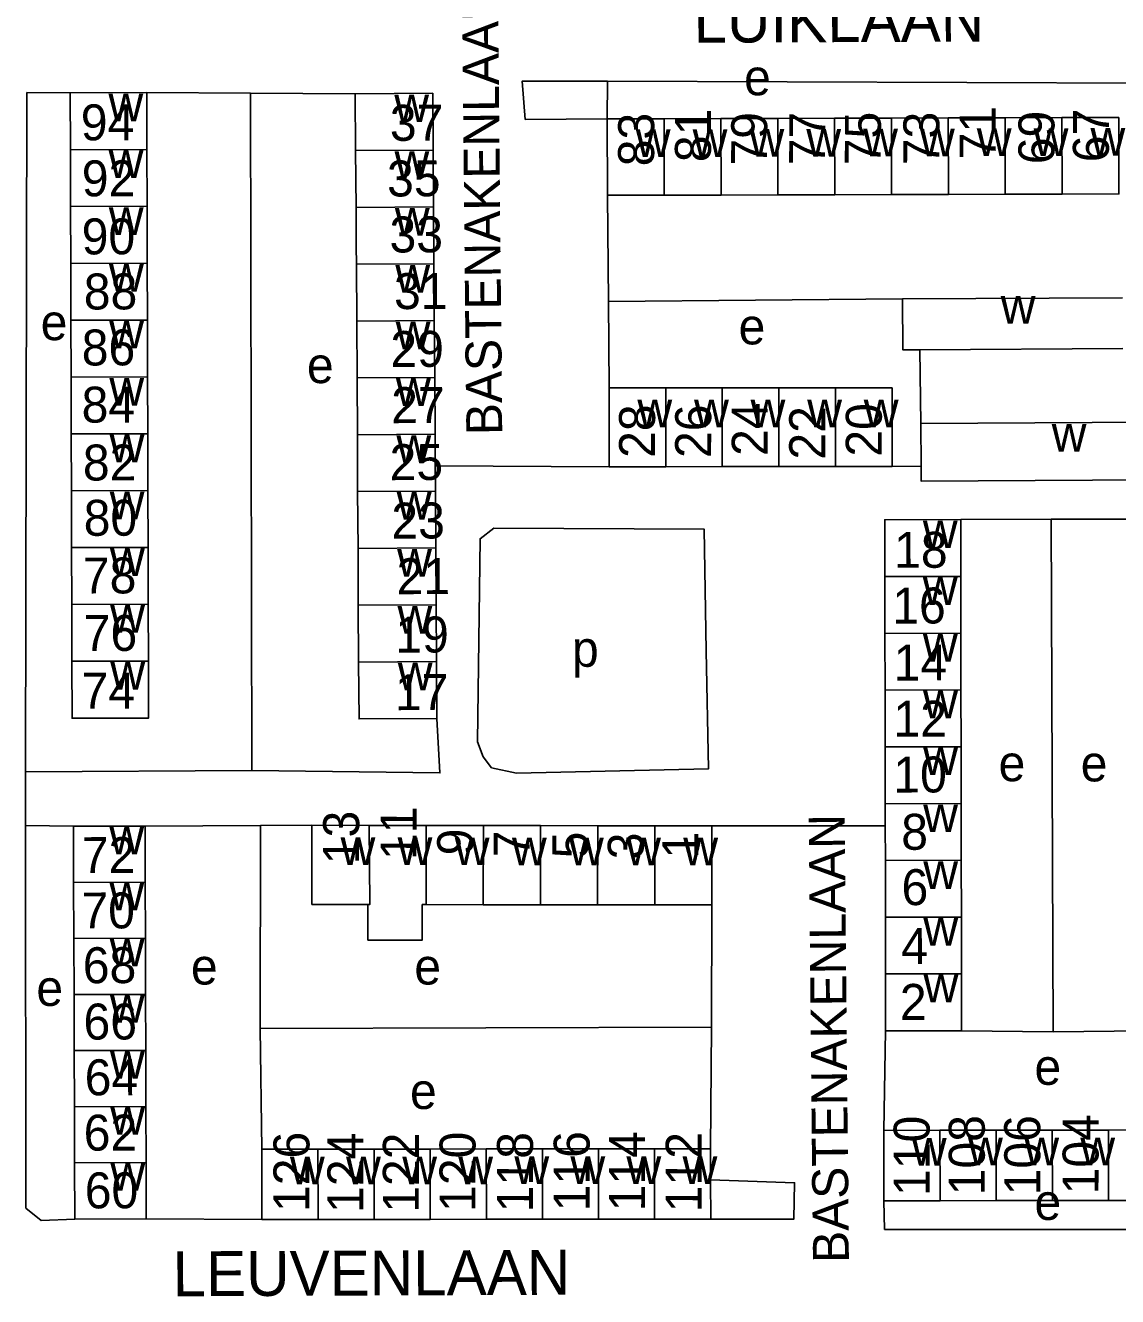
# Model space of a CAD drawing. Extents: x 159675 to 162108, y 386471 to 388472.
# Drawn here: x 161312.5 to 161434, y 388080.4 to 388221.9 of the extents above; entities that cross this region are included whole.
import ezdxf

# ---------------------------------------------------------------- set-up
doc = ezdxf.new("R2010")
doc.units = 0
for name, color, linetype in [('BLT_Basislijn', 7, 'Continuous'), ('BLT_Bebouwing', 7, 'Continuous'), ('BLT_Centroide', 7, 'Continuous'), ('BLT_Huisnummer', 7, 'Continuous'), ('BLT_Huisnummer_ tussenligend', 7, 'Continuous'), ('BLT_Onderverdeling_panden', 7, 'Continuous'), ('BLT_Straatnaam', 7, 'Continuous'), ('BLT_Straatnaam_verkleind', 7, 'Continuous')]:
    doc.layers.add(name, color=color, linetype=linetype)

msp = doc.modelspace()

# ---------------------------------------------------------------- linework, layer by layer
at = {"layer": 'BLT_Basislijn'}
for p, q in [((161377.21, 388211.49), (161377.24, 388215.68)), ((161377.24, 388215.68), (161439.04, 388215.46)), ((161325.99, 388214.4), (161337.55, 388214.33)), ((161337.55, 388214.33), (161349.18, 388214.27)), ((161337.55, 388214.33), (161337.69, 388138.98)), ((161377.33, 388191.15), (161377.23, 388202.98)), ((161410.03, 388191.44), (161377.33, 388191.15)), ((161377.41, 388181.54), (161377.33, 388191.15)), ((161412.09, 388177.59), (161411.95, 388185.8)), ((161377.41, 388172.78), (161358.08, 388172.87)), ((161408.88, 388172.79), (161412.12, 388172.85)), ((161416.51, 388166.89), (161426.58, 388166.93)), ((161426.58, 388166.93), (161436.88, 388166.96)), ((161426.58, 388166.93), (161426.8, 388109.9)), ((161337.69, 388138.98), (161312.51, 388138.85)), ((161317.85, 388132.77), (161312.52, 388132.85)), ((161325.81, 388132.8), (161338.65, 388132.85)), ((161338.6, 388110.26), (161338.65, 388132.85)), ((161338.65, 388132.85), (161344.37, 388132.88)), ((161388.85, 388132.82), (161408.12, 388132.83)), ((161388.78, 388110.42), (161388.83, 388124.02)), ((161338.6, 388110.26), (161388.78, 388110.42)), ((161338.8, 388096.85), (161338.6, 388110.26)), ((161388.7, 388096.9), (161388.78, 388110.42)), ((161408.16, 388110.01), (161407.95, 388098.94)), ((161416.6, 388110.03), (161426.8, 388109.9)), ((161437, 388110), (161426.8, 388109.9)), ((161408.02, 388087.93), (161407.96, 388091.11)), ((161325.95, 388089.11), (161338.81, 388089.02)), ((161408.02, 388087.93), (161445.68, 388087.92))]:
    msp.add_line(p, q, dxfattribs=at)
for points in [[(161377.21, 388211.49), (161368.09, 388211.42), (161367.73, 388215.66), (161377.24, 388215.68)], [(161317.48, 388214.37), (161312.68, 388214.41), (161312.51, 388138.85)], [(161388.22, 388152.28), (161387.99, 388165.82), (161364.59, 388165.95), (161363.06, 388164.77), (161362.78, 388142.17), (161363.42, 388140.49), (161364.35, 388139.28), (161367.11, 388138.7), (161388.45, 388139.15), (161388.22, 388152.28)], [(161358.27, 388144.77), (161358.59, 388138.72), (161337.69, 388138.98)], [(161312.51, 388138.85), (161312.51, 388134.28), (161312.52, 388132.85)], [(161317.99, 388089.08), (161314.26, 388088.9), (161312.55, 388090.3), (161312.52, 388132.85)], [(161388.71, 388089.07), (161397.97, 388089.08), (161398.04, 388093.11), (161388.7, 388093.43)]]:
    msp.add_lwpolyline(points, dxfattribs=at)
at = {"layer": 'BLT_Bebouwing'}
for p, q in [((161317.48, 388214.37), (161325.99, 388214.4)), ((161317.5, 388208.05), (161317.48, 388214.37)), ((161325.99, 388214.4), (161326.01, 388208.07)), ((161349.22, 388207.95), (161349.18, 388214.27)), ((161383.53, 388211.5), (161377.21, 388211.49)), ((161377.21, 388211.49), (161377.23, 388202.98)), ((161389.85, 388211.52), (161383.53, 388211.5)), ((161396.17, 388211.54), (161389.85, 388211.52)), ((161402.49, 388211.55), (161396.17, 388211.54)), ((161408.81, 388211.57), (161402.49, 388211.55)), ((161415.13, 388211.58), (161408.81, 388211.57)), ((161421.45, 388211.6), (161415.13, 388211.58)), ((161427.77, 388211.62), (161421.45, 388211.6)), ((161317.52, 388201.72), (161317.5, 388208.05)), ((161326.01, 388208.07), (161326.03, 388201.75)), ((161349.27, 388201.62), (161349.22, 388207.95)), ((161357.84, 388208), (161357.89, 388201.68)), ((161377.23, 388202.98), (161383.55, 388202.99)), ((161383.55, 388202.99), (161389.87, 388203.01)), ((161389.87, 388203.01), (161396.19, 388203.03)), ((161396.19, 388203.03), (161402.51, 388203.04)), ((161402.51, 388203.04), (161408.83, 388203.06)), ((161408.83, 388203.06), (161415.15, 388203.08)), ((161415.15, 388203.08), (161421.47, 388203.09)), ((161421.47, 388203.09), (161427.79, 388203.11)), ((161317.54, 388195.4), (161317.52, 388201.72)), ((161326.03, 388201.75), (161326.05, 388195.42)), ((161357.89, 388201.68), (161357.93, 388195.35)), ((161317.56, 388189.07), (161317.54, 388195.4)), ((161326.05, 388195.42), (161326.07, 388189.1)), ((161349.34, 388188.98), (161349.31, 388195.3)), ((161357.93, 388195.35), (161357.97, 388189.03)), ((161317.58, 388182.75), (161317.56, 388189.07)), ((161326.07, 388189.1), (161326.09, 388182.78)), ((161349.38, 388182.66), (161349.34, 388188.98)), ((161357.97, 388189.03), (161358.02, 388182.71)), ((161434.55, 388185.93), (161411.95, 388185.8)), ((161317.6, 388176.43), (161317.58, 388182.75)), ((161326.09, 388182.78), (161326.11, 388176.45)), ((161349.42, 388176.34), (161349.38, 388182.66)), ((161358.02, 388182.71), (161358.06, 388176.39)), ((161377.41, 388181.54), (161377.41, 388172.78)), ((161383.71, 388181.54), (161377.41, 388181.54)), ((161390, 388181.55), (161383.71, 388181.54)), ((161396.3, 388181.55), (161390, 388181.55)), ((161402.59, 388181.55), (161396.3, 388181.55)), ((161317.62, 388170.1), (161317.6, 388176.43)), ((161326.11, 388176.45), (161326.13, 388170.13)), ((161349.45, 388170.01), (161349.42, 388176.34)), ((161358.06, 388176.39), (161358.08, 388172.87)), ((161412.09, 388177.59), (161412.12, 388172.85)), ((161358.08, 388172.87), (161358.1, 388170.07)), ((161377.41, 388172.78), (161383.71, 388172.78)), ((161383.71, 388172.78), (161390, 388172.79)), ((161390, 388172.79), (161396.3, 388172.79)), ((161396.3, 388172.79), (161402.59, 388172.79)), ((161402.59, 388172.79), (161408.88, 388172.79)), ((161317.64, 388163.78), (161317.62, 388170.1)), ((161326.13, 388170.13), (161326.15, 388163.8)), ((161349.49, 388163.69), (161349.45, 388170.01)), ((161358.1, 388170.07), (161358.15, 388163.74)), ((161317.66, 388157.45), (161317.64, 388163.78)), ((161326.15, 388163.8), (161326.17, 388157.48)), ((161349.52, 388157.37), (161349.49, 388163.69)), ((161358.15, 388163.74), (161358.19, 388157.42)), ((161408.09, 388154.24), (161408.08, 388160.56)), ((161416.52, 388160.58), (161416.53, 388154.26)), ((161317.68, 388151.13), (161317.66, 388157.45)), ((161326.17, 388157.48), (161326.19, 388151.16)), ((161349.56, 388151.05), (161349.52, 388157.37)), ((161358.19, 388157.42), (161358.23, 388151.1)), ((161408.1, 388147.93), (161408.09, 388154.24)), ((161416.53, 388154.26), (161416.54, 388147.94)), ((161358.23, 388151.1), (161358.27, 388144.77)), ((161408.11, 388141.61), (161408.1, 388147.93)), ((161416.54, 388147.94), (161416.55, 388141.62)), ((161408.12, 388135.29), (161408.11, 388141.61)), ((161416.55, 388141.62), (161416.56, 388135.3)), ((161408.12, 388132.83), (161408.12, 388135.29)), ((161416.56, 388135.3), (161416.57, 388128.99)), ((161325.81, 388132.8), (161317.85, 388132.77)), ((161317.85, 388132.77), (161317.87, 388126.53)), ((161325.83, 388126.56), (161325.81, 388132.8)), ((161344.37, 388132.88), (161350.72, 388132.87)), ((161350.72, 388132.87), (161357.08, 388132.86)), ((161357.08, 388132.86), (161363.43, 388132.85)), ((161363.43, 388132.85), (161369.79, 388132.85)), ((161369.79, 388132.85), (161376.14, 388132.84)), ((161376.14, 388132.84), (161382.49, 388132.83)), ((161382.49, 388132.83), (161388.85, 388132.82)), ((161388.85, 388132.82), (161388.83, 388124.02)), ((161408.13, 388128.97), (161408.12, 388132.83)), ((161408.14, 388122.66), (161408.13, 388128.97)), ((161416.57, 388128.99), (161416.58, 388122.67)), ((161317.87, 388126.53), (161317.89, 388120.29)), ((161325.85, 388120.32), (161325.83, 388126.56)), ((161363.42, 388124.05), (161357.07, 388124.06)), ((161369.77, 388124.04), (161363.42, 388124.05)), ((161376.13, 388124.03), (161369.77, 388124.04)), ((161382.48, 388124.02), (161376.13, 388124.03)), ((161408.15, 388116.34), (161408.14, 388122.66)), ((161416.58, 388122.67), (161416.59, 388116.35)), ((161317.89, 388120.29), (161317.91, 388114.05)), ((161325.87, 388114.07), (161325.85, 388120.32)), ((161408.16, 388110.01), (161408.15, 388116.34)), ((161416.59, 388116.35), (161416.6, 388110.03)), ((161317.91, 388114.05), (161317.93, 388107.81)), ((161325.89, 388107.83), (161325.87, 388114.07)), ((161317.93, 388107.81), (161317.95, 388101.57)), ((161325.9, 388101.59), (161325.89, 388107.83)), ((161317.95, 388101.57), (161317.97, 388095.33)), ((161325.93, 388095.35), (161325.9, 388101.59)), ((161407.95, 388098.94), (161414.2, 388098.95)), ((161407.96, 388091.11), (161407.95, 388098.94)), ((161414.2, 388098.95), (161420.44, 388098.96)), ((161420.44, 388098.96), (161426.69, 388098.97)), ((161426.69, 388098.97), (161432.94, 388098.98)), ((161432.94, 388098.98), (161439.18, 388098.99)), ((161345.04, 388096.85), (161338.8, 388096.85)), ((161351.28, 388096.86), (161345.04, 388096.85)), ((161357.51, 388096.86), (161351.28, 388096.86)), ((161363.75, 388096.87), (161357.51, 388096.86)), ((161369.99, 388096.88), (161363.75, 388096.87)), ((161376.22, 388096.88), (161369.99, 388096.88)), ((161382.46, 388096.89), (161376.22, 388096.88)), ((161388.7, 388093.43), (161388.7, 388096.9)), ((161317.97, 388095.33), (161317.99, 388089.08)), ((161325.95, 388089.11), (161325.93, 388095.35)), ((161388.71, 388089.07), (161388.7, 388093.43)), ((161414.21, 388091.12), (161407.96, 388091.11)), ((161420.46, 388091.13), (161414.21, 388091.12)), ((161426.7, 388091.14), (161420.46, 388091.13)), ((161432.95, 388091.15), (161426.7, 388091.14)), ((161439.19, 388091.16), (161432.95, 388091.15)), ((161317.99, 388089.08), (161325.95, 388089.11)), ((161338.81, 388089.02), (161345.05, 388089.03)), ((161345.05, 388089.03), (161351.28, 388089.03)), ((161351.28, 388089.03), (161357.52, 388089.04)), ((161357.52, 388089.04), (161363.76, 388089.05)), ((161363.76, 388089.05), (161369.99, 388089.05)), ((161369.99, 388089.05), (161376.23, 388089.06)), ((161376.23, 388089.06), (161382.47, 388089.06)), ((161382.47, 388089.06), (161388.71, 388089.07))]:
    msp.add_line(p, q, dxfattribs=at)
for points in [[(161349.18, 388214.27), (161357.8, 388214.33), (161357.84, 388208)], [(161427.79, 388203.11), (161434.11, 388203.13), (161434.09, 388211.63), (161427.77, 388211.62)], [(161349.31, 388195.3), (161349.3, 388197.29), (161349.27, 388201.62)], [(161410.03, 388191.44), (161434.51, 388191.58)], [(161411.95, 388185.8), (161410.06, 388185.79), (161410.03, 388191.44)], [(161408.88, 388172.79), (161408.88, 388181.55), (161402.59, 388181.55)], [(161443.82, 388173.13), (161443.79, 388177.78), (161412.09, 388177.59)], [(161412.12, 388172.85), (161412.13, 388171.17), (161443.83, 388171.36), (161443.82, 388173.13)], [(161408.08, 388160.56), (161408.07, 388166.88), (161416.51, 388166.89)], [(161416.51, 388166.89), (161416.52, 388161.89), (161416.52, 388160.58)], [(161326.19, 388151.16), (161326.21, 388144.82), (161317.7, 388144.8), (161317.68, 388151.13)], [(161358.27, 388144.77), (161349.6, 388144.72), (161349.56, 388151.05)], [(161350.6, 388124.07), (161344.36, 388124.08), (161344.36, 388127.88), (161344.37, 388132.88)], [(161357.07, 388124.06), (161356.63, 388124.06), (161356.63, 388120.11), (161350.6, 388120.12), (161350.6, 388124.07)], [(161388.83, 388124.02), (161383.83, 388124.02), (161382.48, 388124.02)], [(161416.6, 388110.03), (161413.16, 388110.02), (161408.16, 388110.01)], [(161338.8, 388096.85), (161338.81, 388094.02), (161338.81, 388089.02)], [(161388.7, 388096.9), (161383.7, 388096.89), (161382.46, 388096.89)]]:
    msp.add_lwpolyline(points, dxfattribs=at)
at = {"layer": 'BLT_Onderverdeling_panden'}
for p, q in [((161383.55, 388202.99), (161383.53, 388211.5)), ((161389.87, 388203.01), (161389.85, 388211.52)), ((161396.19, 388203.03), (161396.17, 388211.54)), ((161402.51, 388203.04), (161402.49, 388211.55)), ((161408.83, 388203.06), (161408.81, 388211.57)), ((161415.15, 388203.08), (161415.13, 388211.58)), ((161421.47, 388203.09), (161421.45, 388211.6)), ((161427.79, 388203.11), (161427.77, 388211.62)), ((161317.5, 388208.05), (161326.01, 388208.07)), ((161349.22, 388207.95), (161357.84, 388208)), ((161317.52, 388201.72), (161326.03, 388201.75)), ((161349.27, 388201.62), (161357.89, 388201.68)), ((161317.54, 388195.4), (161326.05, 388195.42)), ((161349.31, 388195.3), (161357.93, 388195.35)), ((161317.56, 388189.07), (161326.07, 388189.1)), ((161349.34, 388188.98), (161357.97, 388189.03)), ((161317.58, 388182.75), (161326.09, 388182.78)), ((161349.38, 388182.66), (161358.02, 388182.71)), ((161383.71, 388172.78), (161383.71, 388181.54)), ((161390, 388172.79), (161390, 388181.55)), ((161396.3, 388172.79), (161396.3, 388181.55)), ((161402.59, 388172.79), (161402.59, 388181.55)), ((161317.6, 388176.43), (161326.11, 388176.45)), ((161349.42, 388176.34), (161358.06, 388176.39)), ((161317.62, 388170.1), (161326.13, 388170.13)), ((161349.45, 388170.01), (161358.1, 388170.07)), ((161317.64, 388163.78), (161326.15, 388163.8)), ((161349.49, 388163.69), (161358.15, 388163.74)), ((161408.08, 388160.56), (161416.52, 388160.58)), ((161317.66, 388157.45), (161326.17, 388157.48)), ((161349.52, 388157.37), (161358.19, 388157.42)), ((161408.09, 388154.24), (161416.53, 388154.26)), ((161317.68, 388151.13), (161326.19, 388151.16)), ((161349.56, 388151.05), (161358.23, 388151.1)), ((161408.1, 388147.93), (161416.54, 388147.94)), ((161408.11, 388141.61), (161416.55, 388141.62)), ((161408.12, 388135.29), (161416.56, 388135.3)), ((161357.07, 388124.06), (161357.08, 388132.86)), ((161363.42, 388124.05), (161363.43, 388132.85)), ((161369.77, 388124.04), (161369.79, 388132.85)), ((161376.13, 388124.03), (161376.14, 388132.84)), ((161382.48, 388124.02), (161382.49, 388132.83)), ((161408.13, 388128.97), (161416.57, 388128.99)), ((161317.87, 388126.53), (161325.83, 388126.56)), ((161408.14, 388122.66), (161416.58, 388122.67)), ((161317.89, 388120.29), (161325.85, 388120.32)), ((161408.15, 388116.34), (161416.59, 388116.35)), ((161317.91, 388114.05), (161325.87, 388114.07)), ((161317.93, 388107.81), (161325.89, 388107.83)), ((161317.95, 388101.57), (161325.9, 388101.59)), ((161414.21, 388091.12), (161414.2, 388098.95)), ((161420.46, 388091.13), (161420.44, 388098.96)), ((161426.7, 388091.14), (161426.69, 388098.97)), ((161432.95, 388091.15), (161432.94, 388098.98)), ((161345.05, 388089.03), (161345.04, 388096.85)), ((161351.28, 388089.03), (161351.28, 388096.86)), ((161357.52, 388089.04), (161357.51, 388096.86)), ((161363.76, 388089.05), (161363.75, 388096.87)), ((161369.99, 388089.05), (161369.99, 388096.88)), ((161376.23, 388089.06), (161376.22, 388096.88)), ((161382.47, 388089.06), (161382.46, 388096.89)), ((161317.97, 388095.33), (161325.93, 388095.35))]:
    msp.add_line(p, q, dxfattribs=at)
msp.add_lwpolyline([(161350.6, 388124.07), (161350.8, 388124.07), (161350.72, 388132.87)], dxfattribs=at)

# ---------------------------------------------------------------- texts
at = {"layer": 'BLT_Centroide'}
for s, p in [('e', (161392.42, 388214.11)), ('w', (161321.74, 388211.22)), ('w', (161353.52, 388211.12)), ('w', (161380.38, 388207.25)), ('w', (161386.7, 388207.25)), ('w', (161393.02, 388207.28)), ('w', (161399.34, 388207.28)), ('w', (161405.66, 388207.31)), ('w', (161411.98, 388207.31)), ('w', (161418.3, 388207.34)), ('w', (161424.62, 388207.34)), ('w', (161430.94, 388207.38)), ('w', (161321.76, 388204.91)), ('w', (161353.55, 388204.81)), ('w', (161321.78, 388198.56)), ('w', (161353.59, 388198.5)), ('w', (161321.8, 388192.25)), ('w', (161353.64, 388192.16)), ('w', (161420.96, 388188.69)), ('e', (161314.2, 388186.86)), ('e', (161391.81, 388186.39)), ('w', (161321.82, 388185.94)), ('w', (161353.68, 388185.84)), ('e', (161343.81, 388182.08)), ('w', (161321.84, 388179.59)), ('w', (161353.71, 388179.53)), ('w', (161380.56, 388177.16)), ('w', (161386.86, 388177.16)), ('w', (161393.14, 388177.16)), ('w', (161399.44, 388177.16)), ('w', (161405.73, 388177.16)), ('w', (161321.87, 388173.28)), ('w', (161426.63, 388174.47)), ('w', (161353.76, 388173.19)), ('w', (161321.88, 388166.94)), ('w', (161353.8, 388166.88)), ('w', (161412.3, 388163.72)), ('w', (161321.91, 388160.62)), ('w', (161353.84, 388160.56)), ('w', (161412.3, 388157.41)), ('w', (161321.93, 388154.31)), ('w', (161353.88, 388154.22)), ('w', (161412.31, 388151.09)), ('p', (161373.28, 388150.52)), ('w', (161321.95, 388147.97)), ('w', (161353.91, 388147.91)), ('w', (161412.33, 388144.78)), ('w', (161412.34, 388138.47)), ('e', (161420.72, 388137.79)), ('e', (161429.85, 388137.77)), ('w', (161412.34, 388132.12)), ('w', (161321.84, 388129.66)), ('w', (161347.55, 388128.47)), ('w', (161353.89, 388128.47)), ('w', (161360.25, 388128.45)), ('w', (161366.61, 388128.44)), ('w', (161372.95, 388128.44)), ('w', (161379.31, 388128.44)), ('w', (161385.66, 388128.42)), ('w', (161412.35, 388125.81)), ('w', (161321.85, 388123.44)), ('w', (161412.36, 388119.5)), ('w', (161321.88, 388117.19)), ('e', (161330.91, 388115.17)), ('e', (161355.75, 388115.17)), ('e', (161313.72, 388112.79)), ('w', (161412.38, 388113.19)), ('w', (161321.9, 388110.94)), ('w', (161321.91, 388104.69)), ('e', (161424.71, 388104.01)), ('e', (161355.27, 388101.32)), ('w', (161321.94, 388098.47)), ('w', (161411.08, 388095.03)), ('w', (161417.33, 388095.05)), ('w', (161423.58, 388095.05)), ('w', (161429.81, 388095.06)), ('w', (161341.92, 388092.94)), ('w', (161348.16, 388092.94)), ('w', (161354.41, 388092.95)), ('w', (161360.64, 388092.95)), ('w', (161366.88, 388092.97)), ('w', (161373.11, 388092.97)), ('w', (161379.34, 388092.97)), ('w', (161385.58, 388092.98)), ('w', (161321.96, 388092.22)), ('e', (161424.71, 388088.98))]:
    msp.add_text(s, height=4, dxfattribs=at).set_placement(p)
at = {"layer": 'BLT_Huisnummer'}
for s, rotation, p in [('94', 0.1818, (161318.67, 388209.09)), ('37', 0.2904, (161353.04, 388209.03)), ('83', 89.8518, (161382.41, 388206.2)), ('79', 89.8518, (161394.98, 388206.28)), ('75', 89.8518, (161407.62, 388206.32)), ('71', 89.8518, (161420.38, 388206.97)), ('67', 89.8518, (161432.98, 388206.65)), ('90', 0.1818, (161318.77, 388196.4)), ('33', 0.2904, (161353, 388196.61)), ('86', 0.1818, (161318.77, 388184.04)), ('29', 0.2904, (161353.1, 388183.87)), ('28', 89.9869, (161382.52, 388173.76)), ('24', 89.9869, (161395.05, 388173.98)), ('20', 89.9869, (161407.73, 388173.9)), ('82', 0.1818, (161318.9, 388171.24)), ('25', 0.2904, (161353.01, 388171.28)), ('18', 0.0832, (161409.11, 388161.53)), ('78', 0.1818, (161318.9, 388158.67)), ('21', 0.2904, (161353.79, 388158.59)), ('14', 0.0832, (161409.06, 388148.99)), ('74', 0.1818, (161318.76, 388145.86)), ('17', 0.2904, (161353.61, 388145.69)), ('10', 0.0832, (161409.02, 388136.53)), ('13', 89.9219, (161349.61, 388128.55)), ('72', 0.18, (161318.78, 388127.56)), ('9', 89.9219, (161362.29, 388129.54)), ('5', 89.9219, (161375.09, 388129.2)), ('1', 89.9219, (161387.33, 388129.19)), ('6', 0.0832, (161409.93, 388124)), ('68', 0.18, (161318.89, 388115.31)), ('2', 0.0832, (161409.75, 388111.23)), ('64', 0.18, (161319.1, 388102.84)), ('110', 89.9122, (161413.04, 388091.65)), ('104', 89.9122, (161431.83, 388091.82)), ('126', 89.9488, (161344.08, 388089.86)), ('120', 89.9488, (161362.55, 388089.87)), ('116', 89.9488, (161375.24, 388089.93)), ('112', 89.9488, (161387.7, 388089.83)), ('60', 0.18, (161319.11, 388090.26))]:
    msp.add_text(s, height=4, rotation=rotation, dxfattribs=at).set_placement(p)
at = {"layer": 'BLT_Huisnummer_ tussenligend'}
for s, rotation, p in [('81', 89.8518, (161388.73, 388206.66)), ('77', 89.8518, (161401.43, 388206.31)), ('73', 89.8518, (161414.12, 388206.32)), ('69', 89.8518, (161426.92, 388206.43)), ('92', 0.1818, (161318.78, 388202.86)), ('35', 0.3436, (161352.73, 388202.84)), ('88', 0.1818, (161319, 388190.27)), ('31', 0.3436, (161353.5, 388190.31)), ('84', 0.1818, (161318.76, 388177.68)), ('27', 0.3436, (161353.19, 388177.62)), ('26', 89.9869, (161388.76, 388173.75)), ('22', 89.9869, (161401.44, 388173.57)), ('80', 0.1818, (161318.99, 388165.09)), ('23', 0.3436, (161353.21, 388164.77)), ('16', 0.0883, (161408.9, 388155.33)), ('76', 0.1818, (161318.99, 388152.27)), ('19', 0.3436, (161353.65, 388152.09)), ('12', 0.0883, (161409.03, 388142.74)), ('11', 89.9219, (161355.99, 388129.03)), ('8', 0.0883, (161409.9, 388130.16)), ('7', 89.9219, (161368.57, 388129.32)), ('3', 89.9219, (161381.26, 388129.1)), ('70', 0.18, (161318.74, 388121.4)), ('4', 0.0883, (161409.89, 388117.45)), ('66', 0.18, (161318.97, 388109.04)), ('62', 0.18, (161318.99, 388096.68)), ('108', 90.0878, (161419.19, 388091.72)), ('106', 90.0878, (161425.36, 388091.71)), ('114', 89.9488, (161381.41, 388089.93)), ('124', 89.9488, (161350.08, 388089.76)), ('122', 89.9488, (161356.25, 388089.77)), ('118', 89.9488, (161368.94, 388089.83))]:
    msp.add_text(s, height=4, rotation=rotation, dxfattribs=at).set_placement(p)
at = {"layer": 'BLT_Straatnaam'}
for s, rotation, p in [('LUIKLAAN', 0.2387, (161386.81, 388219.95)), ('LEUVENLAAN', 0.2311, (161328.88, 388080.48))]:
    msp.add_text(s, height=5, rotation=rotation, dxfattribs=at).set_placement(p)
at = {"layer": 'BLT_Straatnaam_verkleind'}
for p in [(161365.53, 388176.31), (161404.08, 388084.21)]:
    msp.add_text('BASTENAKENLAAN', height=4, rotation=90.5476, dxfattribs=at).set_placement(p)

doc.saveas('drawing.dxf')
